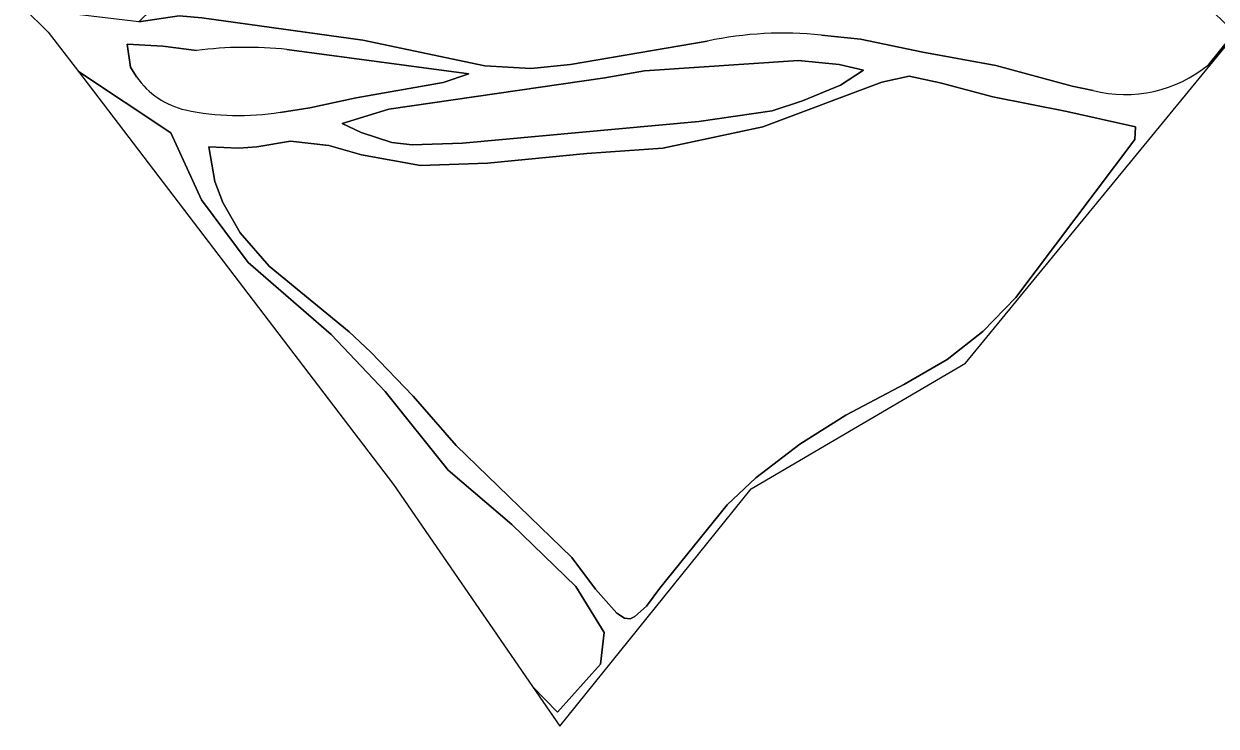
# Model space of a CAD drawing. Extents: x 163426 to 164192, y 380329 to 381641.
# Drawn here: x 163802.5 to 163928.1, y 380329.3 to 380403.3 of the extents above; entities that cross this region are included whole.
import ezdxf

# ---------------------------------------------------------------- set-up
doc = ezdxf.new("R2010")
doc.units = 0
doc.layers.add('IMGEO_Gemengd_bos', color=7, linetype='Continuous')
doc.layers.add('IMGEO_Grasland_overig', color=7, linetype='Continuous')

msp = doc.modelspace()

# ---------------------------------------------------------------- linework, layer by layer
at = {"layer": 'IMGEO_Gemengd_bos'}
for points in [[(163927.25, 380398.95), (163929.56, 380401.81), (163929.93, 380402.42), (163926.73, 380405.52), (163925.97, 380406.27), (163925.16, 380404.27), (163873.61, 380456.19), (163872.82, 380456.99), (163871.18, 380458.65), (163866.99, 380454.56), (163853.59, 380441.49), (163832.93, 380421.35), (163814.58, 380403.45), (163818.82, 380404.1), (163821.23, 380403.88), (163838.19, 380401.52), (163851.03, 380398.84), (163855.86, 380398.55), (163860.07, 380398.96), (163874.46, 380401.44)], [(163886.48, 380402.07), (163890.59, 380401.65), (163897.15, 380400.27), (163904.87, 380398.87), (163912.91, 380396.69), (163915.09, 380396.23)], [(163820.66, 380400.43), (163817.1, 380400.92), (163813.35, 380401.11), (163813.71, 380398.7), (163814.35, 380397.67)], [(163829.46, 380393.93), (163832.59, 380394.4), (163837.47, 380395.47), (163846.64, 380397.09), (163849.33, 380398), (163830.19, 380400.54)]]:
    msp.add_lwpolyline(points, dxfattribs=at)
for points in [[(163856.06, 380333.44), (163858.69, 380330.72), (163863.21, 380335.8), (163863.59, 380339.13), (163860.6, 380343.98), (163853.86, 380350.51), (163847.16, 380356.24), (163840.55, 380364.52), (163834.84, 380370.52), (163826.12, 380378.1), (163821.18, 380384.73), (163817.95, 380391.77), (163808.22, 380398.22), (163808.22, 380398.22), (163841.41, 380354.72)], [(163848.69, 380390.68), (163873.57, 380392.98), (163881.28, 380394.08), (163884.5, 380395.13), (163888.51, 380396.81), (163890.93, 380398.36), (163888.36, 380398.96), (163884.08, 380399.38), (163867.84, 380398.3), (163863.67, 380397.57), (163840.93, 380394.25), (163836.01, 380392.76), (163837.99, 380391.82), (163841.24, 380390.75), (163843.39, 380390.5)], [(163866.82, 380340.82), (163868.06, 380341.92), (163869.45, 380343.81), (163876.57, 380352.57), (163879.58, 380355.41), (163884.2, 380358.96), (163889.04, 380362.01), (163895.23, 380365.29), (163899.72, 380367.9), (163903.49, 380370.84), (163906.96, 380374.41), (163919.5, 380391.08), (163919.56, 380392.42), (163912.33, 380394.03), (163904.53, 380395.55), (163898.98, 380397.04), (163895.71, 380397.76), (163892.85, 380397.1), (163880.32, 380392.42), (163869.77, 380390.15), (163861.77, 380389.59), (163851.3, 380388.57), (163844.24, 380388.32), (163838.04, 380389.45), (163834.61, 380390.43), (163830.57, 380390.9), (163827.02, 380390.3), (163825.13, 380390.17), (163821.96, 380390.31), (163822.59, 380386.65), (163823.43, 380384.44), (163825.27, 380381.22), (163828.33, 380377.74), (163836.73, 380370.82), (163839.03, 380368.66), (163843.48, 380364.04), (163848.02, 380358.83), (163860.2, 380347.02), (163862.68, 380343.7), (163864.93, 380341.15), (163865.75, 380340.65), (163866.33, 380340.58)]]:
    msp.add_lwpolyline(points, close=True, dxfattribs=at)
for centre, radius, start, end in [((163882.52, 380363.11), 39.17, 84.1846, 101.8635), ((163825.88, 380360.51), 40.27, 83.8521, 97.4464), ((163918.52, 380409.44), 13.64, 255.4506, 309.7468), ((163821.43, 380402.57), 8.61, 214.6796, 256.9891), ((163825.13, 380420.6), 27.01, 257.9613, 279.2345)]:
    msp.add_arc(centre, radius, start, end, dxfattribs=at)
at = {"layer": 'IMGEO_Grasland_overig'}
for points in [[(163874.46, 380401.44), (163860.07, 380398.96), (163855.86, 380398.55), (163851.03, 380398.84), (163838.19, 380401.52), (163821.23, 380403.88), (163818.82, 380404.1), (163814.58, 380403.45), (163802.48, 380404.89), (163805.05, 380402.37), (163808.22, 380398.22)], [(163808.22, 380398.22), (163808.22, 380398.22), (163817.95, 380391.77), (163821.18, 380384.73), (163826.12, 380378.1), (163834.84, 380370.52), (163840.55, 380364.52), (163847.16, 380356.24), (163853.86, 380350.51), (163860.6, 380343.98), (163863.59, 380339.13), (163863.21, 380335.8), (163858.69, 380330.72), (163856.06, 380333.44), (163858.94, 380329.26), (163879.07, 380354.28), (163901.65, 380367.51), (163930.13, 380402.22), (163929.93, 380402.42), (163929.56, 380401.81), (163927.25, 380398.95)], [(163915.09, 380396.23), (163912.91, 380396.69), (163904.87, 380398.87), (163897.15, 380400.27), (163890.59, 380401.65), (163886.48, 380402.07)], [(163814.35, 380397.67), (163813.71, 380398.7), (163813.35, 380401.11), (163817.1, 380400.92), (163820.66, 380400.43)], [(163830.19, 380400.54), (163849.33, 380398), (163846.64, 380397.09), (163837.47, 380395.47), (163832.59, 380394.4), (163829.46, 380393.93)]]:
    msp.add_lwpolyline(points, dxfattribs=at)
for points in [[(163843.39, 380390.5), (163841.24, 380390.75), (163837.99, 380391.82), (163836.01, 380392.76), (163840.93, 380394.25), (163863.67, 380397.57), (163867.84, 380398.3), (163884.08, 380399.38), (163888.36, 380398.96), (163890.93, 380398.36), (163888.51, 380396.81), (163884.5, 380395.13), (163881.28, 380394.08), (163873.57, 380392.98), (163848.69, 380390.68)], [(163866.33, 380340.58), (163865.75, 380340.65), (163864.93, 380341.15), (163862.68, 380343.7), (163860.2, 380347.02), (163848.02, 380358.83), (163843.48, 380364.04), (163839.03, 380368.66), (163836.73, 380370.82), (163828.33, 380377.74), (163825.27, 380381.22), (163823.43, 380384.44), (163822.59, 380386.65), (163821.96, 380390.31), (163825.13, 380390.17), (163827.02, 380390.3), (163830.57, 380390.9), (163834.61, 380390.43), (163838.04, 380389.45), (163844.24, 380388.32), (163851.3, 380388.57), (163861.77, 380389.59), (163869.77, 380390.15), (163880.32, 380392.42), (163892.85, 380397.1), (163895.71, 380397.76), (163898.98, 380397.04), (163904.53, 380395.55), (163912.33, 380394.03), (163919.56, 380392.42), (163919.5, 380391.08), (163906.96, 380374.41), (163903.49, 380370.84), (163899.72, 380367.9), (163895.23, 380365.29), (163889.04, 380362.01), (163884.2, 380358.96), (163879.58, 380355.41), (163876.57, 380352.57), (163869.45, 380343.81), (163868.06, 380341.92), (163866.82, 380340.82)]]:
    msp.add_lwpolyline(points, close=True, dxfattribs=at)
for centre, radius, start, end in [((163882.52, 380363.11), 39.17, 84.1846, 101.8635), ((163825.88, 380360.51), 40.27, 83.8521, 97.4464), ((163918.52, 380409.44), 13.64, 255.4506, 309.7468), ((163821.43, 380402.57), 8.61, 214.6796, 256.9891), ((163825.13, 380420.6), 27.01, 257.9613, 279.2345)]:
    msp.add_arc(centre, radius, start, end, dxfattribs=at)

doc.saveas('drawing.dxf')
